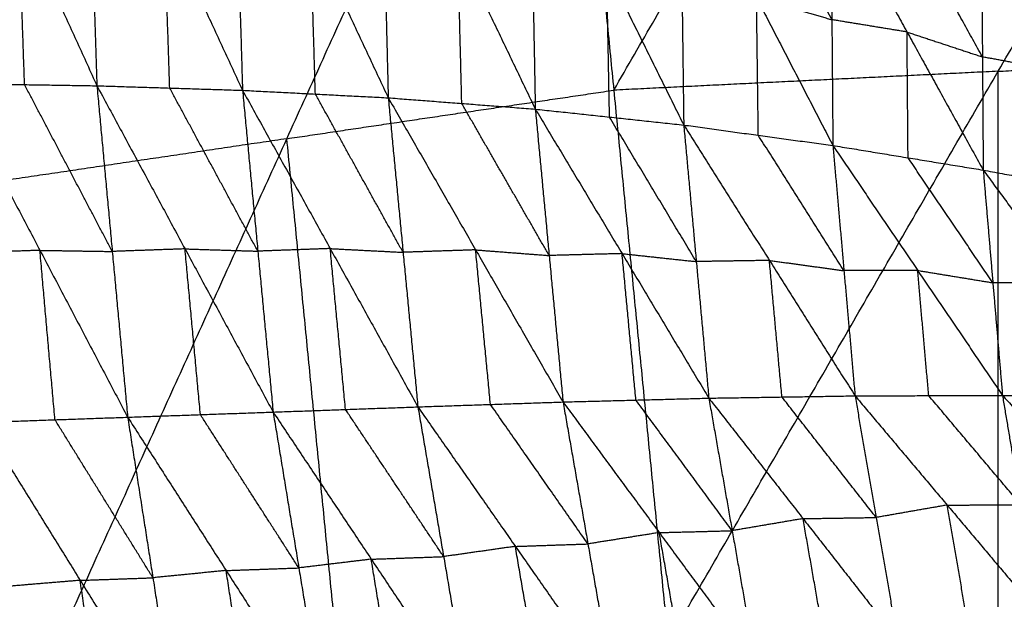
# Model space of a CAD drawing. Header units: millimetres. Extents: x -106 to 110, y -96 to 120.
# Tile 760 of 1020: x -8.02 to -0.62, y 62.69 to 67.04. Entities that reach past the tile are written whole.
import ezdxf

# ---------------------------------------------------------------- set-up
doc = ezdxf.new("R2010")
doc.units = ezdxf.units.MM
doc.header["$MEASUREMENT"] = 0
doc.layers.add('Default', color=7, linetype='Continuous', true_color=0x000000)

msp = doc.modelspace()

# ---------------------------------------------------------------- linework, layer by layer
at = {"layer": 'Default'}
for points in [[(-3.1459, 62.3664, 3.8611), (-0.6634, 66.6557, 3.9066), (1.8192, 70.9449, 3.952)], [(-3.5544, 66.5136, 3.9066), (-2.3131, 68.6583, 3.9293), (-1.0718, 70.8029, 3.952)], [(-8.0631, 61.637, 3.8611), (-6.013, 66.1489, 3.9066), (-3.9628, 70.6609, 3.952)], [(-3.9628, 70.6609, 3.952), (-3.5544, 66.5136, 3.9066), (-3.1459, 62.3664, 3.8611)], [(-8.8761, 65.7242, 3.9066), (-7.8511, 67.9802, 3.9293), (-6.826, 70.2362, 3.952)], [(-8.6175, 69.1244, -2.5154), (-8.0296, 67.8358, -2.62), (-7.4416, 66.5471, -2.7246)], [(-7.5239, 69.0538, -2.4445), (-7.4828, 67.8005, -2.5845), (-7.4416, 66.5471, -2.7246)], [(-7.5239, 69.0538, -2.4445), (-6.9352, 67.7833, -2.5372), (-6.3464, 66.5128, -2.63)], [(-6.4195, 68.9482, -2.3576), (-6.3829, 67.7305, -2.4938), (-6.3464, 66.5128, -2.63)], [(-6.4195, 68.9482, -2.3576), (-5.835, 67.7024, -2.438), (-5.2506, 66.4565, -2.5185)], [(-5.3093, 68.7974, -2.2558), (-5.2799, 67.6269, -2.3871), (-5.2506, 66.4565, -2.5185)], [(-5.3093, 68.7974, -2.2558), (-4.7269, 67.5844, -2.3225), (-4.1445, 66.3715, -2.3891)], [(-4.1864, 68.5891, -2.1385), (-4.1654, 67.4803, -2.2638), (-4.1445, 66.3715, -2.3891)], [(-4.1864, 68.5891, -2.1385), (-3.6073, 67.4204, -2.1903), (-3.0282, 66.2517, -2.242)], [(-3.0549, 68.3176, -2.0058), (-3.0416, 67.2846, -2.1239), (-3.0282, 66.2517, -2.242)], [(-3.0549, 68.3176, -2.0058), (-2.4806, 67.2078, -2.0419), (-1.9064, 66.0979, -2.0779)], [(-1.914, 67.0436, -1.9681), (-2.2012, 67.5986, -1.95), (-2.4883, 68.1535, -1.932)], [(-1.9217, 67.9894, -1.8582), (-1.914, 67.0436, -1.9681), (-1.9064, 66.0979, -2.0779)], [(-1.9217, 67.9894, -1.8582), (-1.3487, 66.9511, -1.8766), (-0.7757, 65.9129, -1.895)], [(-7.9857, 66.5556, -2.7629), (-8.0077, 67.1957, -2.6915), (-8.0296, 67.8358, -2.62)], [(-6.894, 66.5299, -2.6773), (-6.9146, 67.1566, -2.6073), (-6.9352, 67.7833, -2.5372)], [(-0.7818, 66.7638, -1.7945), (-1.0683, 67.283, -1.7853), (-1.3547, 67.8021, -1.7761)], [(-5.7985, 66.4846, -2.5743), (-5.8168, 67.0935, -2.5061), (-5.835, 67.7024, -2.438)], [(-0.7878, 67.6148, -1.6939), (-0.7818, 66.7638, -1.7945), (-0.7757, 65.9129, -1.895)], [(-0.7878, 67.6148, -1.6939), (-0.2156, 66.6592, -1.6937), (0.3567, 65.7035, -1.6935)], [(-4.6975, 66.414, -2.4538), (-4.7122, 66.9992, -2.3881), (-4.7269, 67.5844, -2.3225)], [(-3.5864, 66.3116, -2.3156), (-3.5968, 66.866, -2.2529), (-3.6073, 67.4204, -2.1903)], [(-2.4673, 66.1748, -2.16), (-2.474, 66.6913, -2.1009), (-2.4806, 67.2078, -2.0419)], [(-2.4806, 67.2078, -2.0419), (-2.1973, 67.1257, -2.005), (-1.914, 67.0436, -1.9681)], [(-1.3487, 66.9511, -1.8766), (-1.6314, 66.9974, -1.9223), (-1.914, 67.0436, -1.9681)], [(-1.3411, 66.0054, -1.9865), (-1.3449, 66.4783, -1.9315), (-1.3487, 66.9511, -1.8766)], [(-1.3487, 66.9511, -1.8766), (-1.0652, 66.8575, -1.8355), (-0.7818, 66.7638, -1.7945)], [(-0.2156, 66.6592, -1.6937), (-0.4987, 66.7115, -1.7441), (-0.7818, 66.7638, -1.7945)], [(-0.6634, 66.6557, 3.9066), (0.5779, 66.7166, 3.9066), (1.8192, 66.7776, 3.9066)], [(-0.6634, 66.6557, 3.9066), (-2.1089, 66.5846, 3.9066), (-3.5544, 66.5136, 3.9066)], [(-0.6634, 62.4884, 3.8611), (-0.6634, 64.572, 3.8838), (-0.6634, 66.6557, 3.9066)], [(-8.5299, 66.5642, -2.8012), (-7.9857, 66.5556, -2.7629), (-7.4416, 66.5471, -2.7246)], [(-8.5299, 66.5642, -2.8012), (-7.8701, 65.3096, -2.6315), (-7.2103, 64.055, -2.4617)], [(-7.326, 65.301, -2.5932), (-7.6559, 65.9283, -2.678), (-7.9857, 66.5556, -2.7629)], [(-7.4416, 66.5471, -2.7246), (-7.326, 65.301, -2.5932), (-7.2103, 64.055, -2.4617)], [(-7.4416, 66.5471, -2.7246), (-6.894, 66.5299, -2.6773), (-6.3464, 66.5128, -2.63)], [(-7.4416, 66.5471, -2.7246), (-6.779, 65.3204, -2.5493), (-6.1163, 64.0936, -2.374)], [(-6.2314, 65.3032, -2.502), (-6.5627, 65.9166, -2.5897), (-6.894, 66.5299, -2.6773)], [(-6.3464, 66.5128, -2.63), (-6.2314, 65.3032, -2.502), (-6.1163, 64.0936, -2.374)], [(-6.3464, 66.5128, -2.63), (-5.7985, 66.4846, -2.5743), (-5.2506, 66.4565, -2.5185)], [(-6.3464, 66.5128, -2.63), (-5.687, 65.3227, -2.4505), (-5.0275, 64.1326, -2.271)], [(-6.013, 66.1489, 3.9066), (-4.7837, 66.3313, 3.9066), (-3.5544, 66.5136, 3.9066)], [(-5.139, 65.2946, -2.3947), (-5.4688, 65.8896, -2.4845), (-5.7985, 66.4846, -2.5743)], [(-5.2506, 66.4565, -2.5185), (-5.139, 65.2946, -2.3947), (-5.0275, 64.1326, -2.271)], [(-5.2506, 66.4565, -2.5185), (-4.6975, 66.414, -2.4538), (-4.1445, 66.3715, -2.3891)], [(-5.2506, 66.4565, -2.5185), (-4.5933, 65.313, -2.3352), (-3.936, 64.1695, -2.1519)], [(-4.0403, 65.2705, -2.2705), (-4.3689, 65.8423, -2.3622), (-4.6975, 66.414, -2.4538)], [(-4.1445, 66.3715, -2.3891), (-4.0403, 65.2705, -2.2705), (-3.936, 64.1695, -2.1519)], [(-4.1445, 66.3715, -2.3891), (-3.5864, 66.3116, -2.3156), (-3.0282, 66.2517, -2.242)], [(-4.1445, 66.3715, -2.3891), (-3.4919, 65.2849, -2.203), (-2.8393, 64.1982, -2.0168)], [(-2.9338, 65.225, -2.1294), (-3.2601, 65.7683, -2.2225), (-3.5864, 66.3116, -2.3156)], [(-3.0282, 66.2517, -2.242), (-2.9338, 65.225, -2.1294), (-2.8393, 64.1982, -2.0168)], [(-3.0282, 66.2517, -2.242), (-2.4673, 66.1748, -2.16), (-1.9064, 66.0979, -2.0779)], [(-3.0282, 66.2517, -2.242), (-2.384, 65.2336, -2.0543), (-1.7398, 64.2155, -1.8665)], [(-6.013, 66.1489, 3.9066), (-7.4446, 65.9366, 3.9066), (-8.8761, 65.7242, 3.9066)], [(-5.6045, 62.0017, 3.8611), (-5.8087, 64.0753, 3.8838), (-6.013, 66.1489, 3.9066)], [(-1.8231, 65.1567, -1.9722), (-2.1452, 65.6657, -2.0661), (-2.4673, 66.1748, -2.16)], [(-1.9064, 66.0979, -2.0779), (-1.8231, 65.1567, -1.9722), (-1.7398, 64.2155, -1.8665)], [(-1.9064, 66.0979, -2.0779), (-1.3411, 66.0054, -1.9865), (-0.7757, 65.9129, -1.895)], [(-1.9064, 66.0979, -2.0779), (-1.2688, 65.1583, -1.8887), (-0.6311, 64.2188, -1.6994)], [(-0.7034, 65.0658, -1.7972), (-1.0222, 65.5356, -1.8918), (-1.3411, 66.0054, -1.9865)], [(-0.7757, 65.9129, -1.895), (-0.7034, 65.0658, -1.7972), (-0.6311, 64.2188, -1.6994)], [(-0.7757, 65.9129, -1.895), (-0.2095, 65.8082, -1.7943), (0.3567, 65.7035, -1.6935)], [(-0.7757, 65.9129, -1.895), (-0.1489, 65.0614, -1.7054), (0.4779, 64.2099, -1.5158)], [(-6.779, 65.3204, -2.5493), (-7.0525, 65.3107, -2.5713), (-7.326, 65.301, -2.5932)], [(-6.6633, 64.0743, -2.4179), (-6.7211, 64.6973, -2.4836), (-6.779, 65.3204, -2.5493)], [(-6.779, 65.3204, -2.5493), (-6.5052, 65.3118, -2.5257), (-6.2314, 65.3032, -2.502)], [(-5.687, 65.3227, -2.4505), (-5.9592, 65.3129, -2.4763), (-6.2314, 65.3032, -2.502)], [(-5.5719, 64.1131, -2.3225), (-5.6294, 64.7179, -2.3865), (-5.687, 65.3227, -2.4505)], [(-5.687, 65.3227, -2.4505), (-5.413, 65.3086, -2.4226), (-5.139, 65.2946, -2.3947)], [(-7.8701, 65.3096, -2.6315), (-8.1435, 65.3, -2.6493), (-8.4169, 65.2903, -2.6672)], [(-7.7571, 64.0358, -2.4975), (-7.8136, 64.6727, -2.5645), (-7.8701, 65.3096, -2.6315)], [(-7.8701, 65.3096, -2.6315), (-7.598, 65.3053, -2.6123), (-7.326, 65.301, -2.5932)], [(-4.5933, 65.313, -2.3352), (-4.8662, 65.3038, -2.365), (-5.139, 65.2946, -2.3947)], [(-4.4818, 64.1511, -2.2115), (-4.5375, 64.732, -2.2733), (-4.5933, 65.313, -2.3352)], [(-4.5933, 65.313, -2.3352), (-4.3168, 65.2918, -2.3029), (-4.0403, 65.2705, -2.2705)], [(-3.4919, 65.2849, -2.203), (-3.7661, 65.2777, -2.2367), (-4.0403, 65.2705, -2.2705)], [(-3.3877, 64.1839, -2.0844), (-3.4398, 64.7344, -2.1437), (-3.4919, 65.2849, -2.203)], [(-3.4919, 65.2849, -2.203), (-3.2129, 65.2549, -2.1662), (-2.9338, 65.225, -2.1294)], [(-2.384, 65.2336, -2.0543), (-2.6589, 65.2293, -2.0919), (-2.9338, 65.225, -2.1294)], [(-2.2896, 64.2069, -1.9417), (-2.3368, 64.7202, -1.998), (-2.384, 65.2336, -2.0543)], [(-2.384, 65.2336, -2.0543), (-2.1035, 65.1951, -2.0132), (-1.8231, 65.1567, -1.9722)], [(-1.2688, 65.1583, -1.8887), (-1.5459, 65.1575, -1.9304), (-1.8231, 65.1567, -1.9722)], [(-1.1855, 64.2171, -1.7829), (-1.2271, 64.6877, -1.8358), (-1.2688, 65.1583, -1.8887)], [(-1.2688, 65.1583, -1.8887), (-0.9861, 65.1121, -1.8429), (-0.7034, 65.0658, -1.7972)], [(-0.1489, 65.0614, -1.7054), (-0.4262, 65.0636, -1.7513), (-0.7034, 65.0658, -1.7972)], [(-2.8393, 64.1982, -2.0168), (-2.2896, 64.2069, -1.9417), (-1.7398, 64.2155, -1.8665)], [(-1.581, 63.301, -1.5089), (-1.9353, 63.7539, -1.7253), (-2.2896, 64.2069, -1.9417)], [(-1.7398, 64.2155, -1.8665), (-1.1855, 64.2171, -1.7829), (-0.6311, 64.2188, -1.6994)], [(-1.7398, 64.2155, -1.8665), (-1.581, 63.301, -1.5089), (-1.4222, 62.3864, -1.1513)], [(-1.7398, 64.2155, -1.8665), (-1.047, 63.3943, -1.454), (-0.3543, 62.5731, -1.0416)], [(-0.4927, 63.3959, -1.3705), (-0.8391, 63.8065, -1.5767), (-1.1855, 64.2171, -1.7829)], [(-0.6311, 64.2188, -1.6994), (-0.4927, 63.3959, -1.3705), (-0.3543, 62.5731, -1.0416)], [(-0.6311, 64.2188, -1.6994), (-0.0766, 64.2143, -1.6076), (0.4779, 64.2099, -1.5158)], [(-0.6311, 64.2188, -1.6994), (0.0383, 63.49, -1.3105), (0.7078, 62.7612, -0.9216)], [(-6.1163, 64.0936, -2.374), (-5.5719, 64.1131, -2.3225), (-5.0275, 64.1326, -2.271)], [(-5.0275, 64.1326, -2.271), (-4.4818, 64.1511, -2.2115), (-3.936, 64.1695, -2.1519)], [(-5.0275, 64.1326, -2.271), (-4.8341, 63.0068, -1.8451), (-4.6407, 61.8809, -1.4191)], [(-5.0275, 64.1326, -2.271), (-4.2945, 63.0836, -1.8055), (-3.5614, 62.0347, -1.3399)], [(-3.7487, 63.1021, -1.7459), (-4.1152, 63.6266, -1.9787), (-4.4818, 64.1511, -2.2115)], [(-3.936, 64.1695, -2.1519), (-3.3877, 64.1839, -2.0844), (-2.8393, 64.1982, -2.0168)], [(-3.936, 64.1695, -2.1519), (-3.7487, 63.1021, -1.7459), (-3.5614, 62.0347, -1.3399)], [(-3.936, 64.1695, -2.1519), (-3.2124, 63.1873, -1.7012), (-2.4887, 62.2051, -1.2505)], [(-2.664, 63.2017, -1.6336), (-3.0259, 63.6928, -1.859), (-3.3877, 64.1839, -2.0844)], [(-2.8393, 64.1982, -2.0168), (-2.664, 63.2017, -1.6336), (-2.4887, 62.2051, -1.2505)], [(-2.8393, 64.1982, -2.0168), (-2.1308, 63.2923, -1.5841), (-1.4222, 62.3864, -1.1513)], [(-8.304, 64.0165, -2.5332), (-7.7571, 64.0358, -2.4975), (-7.2103, 64.055, -2.4617)], [(-7.2103, 64.055, -2.4617), (-6.6633, 64.0743, -2.4179), (-6.1163, 64.0936, -2.374)], [(-7.2103, 64.055, -2.4617), (-7.0205, 62.8475, -2.0044), (-6.8307, 61.6401, -1.5471)], [(-7.2103, 64.055, -2.4617), (-6.47, 62.9023, -1.9749), (-5.7297, 61.7496, -1.4881)], [(-5.923, 62.9216, -1.9311), (-6.2931, 63.498, -2.1745), (-6.6633, 64.0743, -2.4179)], [(-6.1163, 64.0936, -2.374), (-5.923, 62.9216, -1.9311), (-5.7297, 61.7496, -1.4881)], [(-6.1163, 64.0936, -2.374), (-5.3785, 62.9873, -1.8966), (-4.6407, 61.8809, -1.4191)], [(-4.8341, 63.0068, -1.8451), (-5.203, 63.5599, -2.0838), (-5.5719, 64.1131, -2.3225)], [(-8.304, 64.0165, -2.5332), (-8.1222, 62.7821, -2.0645), (-7.9405, 61.5476, -1.5957)], [(-8.304, 64.0165, -2.5332), (-7.5673, 62.8283, -2.0402), (-6.8307, 61.6401, -1.5471)], [(-7.0205, 62.8475, -2.0044), (-7.3888, 63.4416, -2.251), (-7.7571, 64.0358, -2.4975)], [(-9.3987, 63.9792, -2.5883), (-8.6696, 62.7634, -2.092), (-7.9405, 61.5476, -1.5957)], [(-1.047, 63.3943, -1.454), (-1.314, 63.3476, -1.4815), (-1.581, 63.301, -1.5089)], [(-1.047, 63.3943, -1.454), (-0.7699, 63.3951, -1.4123), (-0.4927, 63.3959, -1.3705)], [(-0.8883, 62.4798, -1.0965), (-0.9676, 62.937, -1.2752), (-1.047, 63.3943, -1.454)], [(-2.1308, 63.2923, -1.5841), (-2.3974, 63.247, -1.6089), (-2.664, 63.2017, -1.6336)], [(-2.1308, 63.2923, -1.5841), (-1.8559, 63.2966, -1.5465), (-1.581, 63.301, -1.5089)], [(-1.9555, 62.2958, -1.2009), (-2.0431, 62.7941, -1.3925), (-2.1308, 63.2923, -1.5841)], [(-3.2124, 63.1873, -1.7012), (-3.4805, 63.1447, -1.7235), (-3.7487, 63.1021, -1.7459)], [(-3.2124, 63.1873, -1.7012), (-2.9382, 63.1945, -1.6674), (-2.664, 63.2017, -1.6336)], [(-3.025, 62.1199, -1.2952), (-3.1187, 62.6536, -1.4982), (-3.2124, 63.1873, -1.7012)], [(-4.2945, 63.0836, -1.8055), (-4.0216, 63.0929, -1.7757), (-3.7487, 63.1021, -1.7459)], [(-4.2945, 63.0836, -1.8055), (-4.5643, 63.0452, -1.8253), (-4.8341, 63.0068, -1.8451)], [(-4.101, 61.9578, -1.3795), (-4.1977, 62.5207, -1.5925), (-4.2945, 63.0836, -1.8055)], [(-5.3785, 62.9873, -1.8966), (-5.6507, 62.9544, -1.9138), (-5.923, 62.9216, -1.9311)], [(-5.3785, 62.9873, -1.8966), (-5.1063, 62.997, -1.8708), (-4.8341, 63.0068, -1.8451)], [(-5.1852, 61.8153, -1.4536), (-5.2818, 62.4013, -1.6751), (-5.3785, 62.9873, -1.8966)], [(-6.47, 62.9023, -1.9749), (-6.7452, 62.8749, -1.9897), (-7.0205, 62.8475, -2.0044)], [(-6.47, 62.9023, -1.9749), (-6.1965, 62.912, -1.953), (-5.923, 62.9216, -1.9311)], [(-6.2802, 61.6949, -1.5176), (-6.3751, 62.2986, -1.7463), (-6.47, 62.9023, -1.9749)], [(-7.5673, 62.8283, -2.0402), (-7.8448, 62.8052, -2.0523), (-8.1222, 62.7821, -2.0645)], [(-7.5673, 62.8283, -2.0402), (-7.2939, 62.8379, -2.0223), (-7.0205, 62.8475, -2.0044)], [(-7.3856, 61.5939, -1.5714), (-7.4764, 62.2111, -1.8058), (-7.5673, 62.8283, -2.0402)]]:
    msp.add_open_spline(points, degree=2, dxfattribs=at)

doc.saveas('drawing.dxf')
